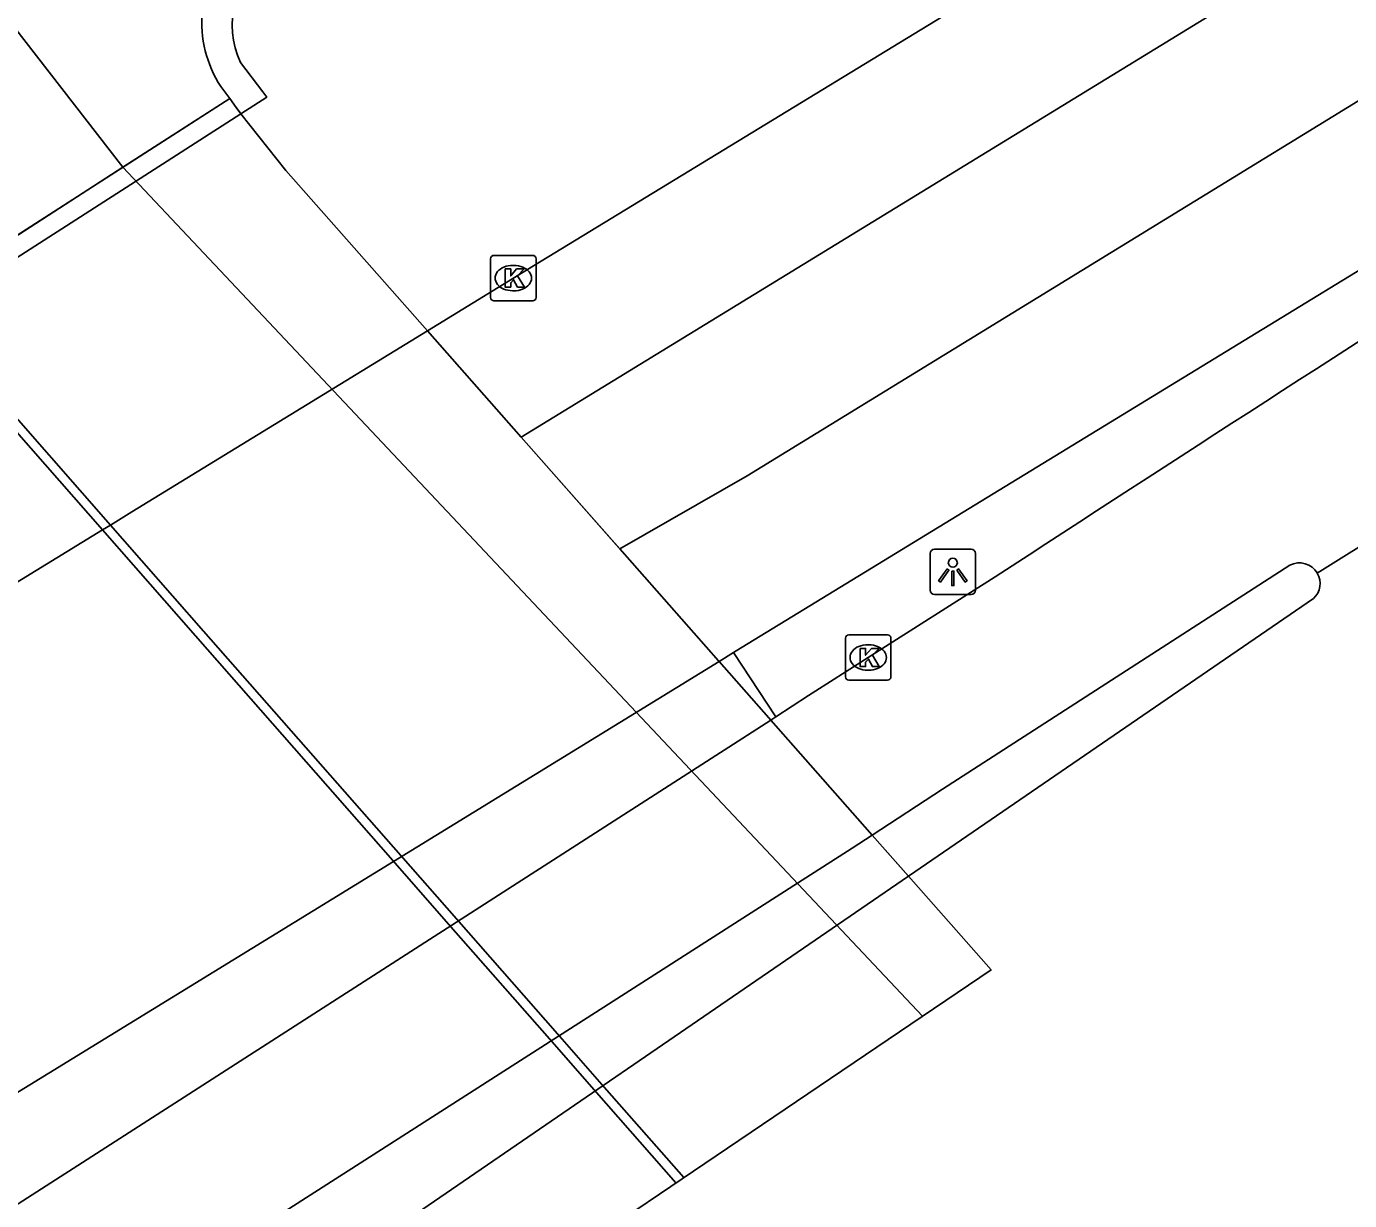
# Model space of a CAD drawing. Extents: x 157466 to 158888, y 383063 to 384677.
# Drawn here: x 157932.11 to 157961.23, y 383199.42 to 383225.27 of the extents above; entities that cross this region are included whole.
import ezdxf

# ---------------------------------------------------------------- set-up
doc = ezdxf.new("R2010")
doc.units = 0
for name, color, linetype in [('IMGEO_Berm_gesloten', 7, 'Continuous'), ('IMGEO_Berm_groen', 7, 'Continuous'), ('IMGEO_Berm_open', 7, 'Continuous'), ('IMGEO_Dek', 7, 'Continuous'), ('IMGEO_Groenvoorziening', 7, 'Continuous'), ('IMGEO_Hek', 7, 'Continuous'), ('IMGEO_Kademuur', 7, 'Continuous'), ('IMGEO_Kolk', 7, 'Continuous'), ('IMGEO_Lichtpunt', 7, 'Continuous'), ('IMGEO_Muur', 7, 'Continuous'), ('IMGEO_OVBaan_gesloten', 7, 'Continuous'), ('IMGEO_Rijbaan_regionaal_gesloten', 7, 'Continuous'), ('IMGEO_Terreindeel_gesloten', 7, 'Continuous'), ('IMGEO_Verkeerseiland_open', 7, 'Continuous'), ('IMGEO_Voetpad_gesloten', 7, 'Continuous')]:
    doc.layers.add(name, color=color, linetype=linetype)

msp = doc.modelspace()

# ---------------------------------------------------------------- linework, layer by layer
at = {"layer": 'IMGEO_Berm_gesloten'}
for points in [[(157947.663, 383211.482), (157948.599, 383210.069)], [(157948.487, 383209.997), (157948.445, 383210.044), (157947.348, 383211.289)], [(157951.518, 383206.559), (157950.719, 383207.465)]]:
    msp.add_lwpolyline(points, dxfattribs=at)
at = {"layer": 'IMGEO_Berm_groen'}
msp.add_lwpolyline([(157940.93, 383218.569), (157937.817, 383222.1), (157936.823, 383223.346)], dxfattribs=at)
at = {"layer": 'IMGEO_Berm_open'}
msp.add_lwpolyline([(157948.487, 383209.997), (157948.445, 383210.044), (157947.348, 383211.289)], dxfattribs=at)
at = {"layer": 'IMGEO_Dek'}
msp.add_lwpolyline([(157938.216, 383194.271), (157953.334, 383204.497), (157951.518, 383206.559), (157950.719, 383207.465), (157950.668, 383207.523), (157948.487, 383209.997), (157948.445, 383210.044), (157947.348, 383211.289), (157947.337, 383211.301), (157942.994, 383216.227), (157940.93, 383218.569), (157937.817, 383222.1), (157936.823, 383223.346), (157936.724, 383223.485), (157936.583, 383223.683), (157905.336, 383203.578), (157905.373, 383203.535), (157905.33, 383203.507), (157905.446, 383203.36), (157905.527, 383203.256), (157905.537, 383203.242), (157906.475, 383201.999), (157909.061, 383199.03)], dxfattribs=at)
at = {"layer": 'IMGEO_Groenvoorziening'}
msp.add_lwpolyline([(157951.825, 383203.476), (157934.23, 383222.168), (157922.645, 383237.116), (157912.27, 383250), (157885.528, 383284.108)], dxfattribs=at)
at = {"layer": 'IMGEO_Hek'}
for points in [[(157936.583, 383223.683), (157934.23, 383222.168)], [(157934.23, 383222.168), (157929.638, 383219.203)]]:
    msp.add_lwpolyline(points, dxfattribs=at)
at = {"layer": 'IMGEO_Kademuur'}
for points in [[(157946.572, 383199.923), (157944.771, 383201.973), (157943.791, 383203.089), (157941.569, 383205.619), (157940.343, 383207.015), (157936.001, 383211.958), (157933.952, 383214.291), (157929.895, 383218.911), (157929.821, 383218.994), (157929.638, 383219.203), (157928.633, 383220.347), (157928.992, 383220.675), (157928.857, 383220.816)], [(157928.485, 383220.483), (157928.353, 383220.362), (157929.467, 383219.093), (157929.65, 383218.885), (157929.724, 383218.801), (157933.777, 383214.184), (157935.826, 383211.851), (157940.166, 383206.907), (157941.395, 383205.507), (157943.617, 383202.977), (157944.601, 383201.856), (157946.4, 383199.807)]]:
    msp.add_lwpolyline(points, dxfattribs=at)
at = {"layer": 'IMGEO_Kolk'}
for p, q in [((157942.32, 383219.303), (157942.32, 383220.155)), ((157942.395, 383220.229), (157943.247, 383220.229)), ((157943.321, 383220.155), (157943.321, 383219.303)), ((157942.808, 383220.009), (157942.833, 383220.009)), ((157942.831, 383219.449), (157942.806, 383219.449)), ((157943.247, 383219.229), (157942.395, 383219.229)), ((157950.131, 383210.95), (157950.131, 383211.802)), ((157950.206, 383211.876), (157951.058, 383211.876)), ((157951.132, 383211.802), (157951.132, 383210.95)), ((157950.619, 383211.656), (157950.644, 383211.656)), ((157951.058, 383210.876), (157950.206, 383210.876)), ((157950.642, 383211.096), (157950.617, 383211.096))]:
    msp.add_line(p, q, dxfattribs=at)
for points in [[(157942.32, 383219.303), (157942.32, 383220.155)], [(157942.395, 383220.229), (157943.247, 383220.229)], [(157943.321, 383220.155), (157943.321, 383219.303)], [(157942.641, 383219.929), (157942.764, 383219.929), (157942.764, 383219.778), (157942.894, 383219.929), (157943.058, 383219.929), (157942.912, 383219.778), (157943.065, 383219.529), (157942.913, 383219.529), (157942.828, 383219.693), (157942.764, 383219.626), (157942.764, 383219.529), (157942.641, 383219.529), (157942.641, 383219.929)], [(157943.247, 383219.229), (157942.395, 383219.229)], [(157950.131, 383210.95), (157950.131, 383211.802)], [(157950.206, 383211.876), (157951.058, 383211.876)], [(157951.132, 383211.802), (157951.132, 383210.95)], [(157950.452, 383211.576), (157950.575, 383211.576), (157950.575, 383211.425), (157950.705, 383211.576), (157950.869, 383211.576), (157950.723, 383211.425), (157950.876, 383211.176), (157950.724, 383211.176), (157950.639, 383211.34), (157950.575, 383211.273), (157950.575, 383211.176), (157950.452, 383211.176), (157950.452, 383211.576)], [(157951.058, 383210.876), (157950.206, 383210.876)]]:
    msp.add_lwpolyline(points, dxfattribs=at)
for centre, start, end in [((157942.397, 383220.153), 91.552, 178.448), ((157942.397, 383220.153), 91.552, 178.448), ((157943.245, 383220.153), 1.552, 88.448), ((157943.245, 383220.153), 1.552, 88.448), ((157942.397, 383219.305), 181.552, 268.448), ((157942.397, 383219.305), 181.552, 268.448), ((157943.245, 383219.305), 271.552, 358.448), ((157943.245, 383219.305), 271.552, 358.448), ((157950.208, 383211.8), 91.552, 178.448), ((157950.208, 383211.8), 91.552, 178.448), ((157951.056, 383211.8), 1.552, 88.448), ((157951.056, 383211.8), 1.552, 88.448), ((157950.208, 383210.952), 181.552, 268.448), ((157950.208, 383210.952), 181.552, 268.448), ((157951.056, 383210.952), 271.552, 358.448), ((157951.056, 383210.952), 271.552, 358.448)]:
    msp.add_arc(centre, 0.0765, start, end, dxfattribs=at)
for centre, major_axis, ratio, start_param, end_param in [((157942.807, 383219.729), (-0.387, 0.002), 0.722429, 4.712389, 7.853982), ((157942.832, 383219.729), (-0.39, 0.002), 0.717154, 1.570796, 4.712389), ((157950.618, 383211.376), (-0.387, 0.002), 0.722429, 4.712389, 7.853982), ((157950.643, 383211.376), (-0.39, 0.002), 0.717154, 1.570796, 4.712389)]:
    msp.add_ellipse(centre, major_axis=major_axis, ratio=ratio, start_param=start_param, end_param=end_param, dxfattribs=at)
at = {"layer": 'IMGEO_Lichtpunt'}
for p, q in [((157952.897, 383213.758), (157952.089, 383213.758)), ((157952.897, 383213.758), (157952.089, 383213.758)), ((157951.995, 383213.663), (157951.995, 383212.856)), ((157951.995, 383213.663), (157951.995, 383212.856)), ((157952.991, 383212.856), (157952.991, 383213.663)), ((157952.991, 383212.856), (157952.991, 383213.663)), ((157952.089, 383212.762), (157952.897, 383212.762)), ((157952.089, 383212.762), (157952.897, 383212.762))]:
    msp.add_line(p, q, dxfattribs=at)
for points in [[(157952.369, 383213.327), (157952.408, 383213.299), (157952.22, 383213.037), (157952.182, 383213.064), (157952.369, 383213.327)], [(157952.471, 383213.279), (157952.518, 383213.279), (157952.518, 383212.957), (157952.471, 383212.957), (157952.471, 383213.279)], [(157952.581, 383213.299), (157952.619, 383213.326), (157952.806, 383213.064), (157952.767, 383213.036), (157952.581, 383213.299)]]:
    msp.add_lwpolyline(points, dxfattribs=at)
msp.add_circle((157952.494, 383213.461), 0.0994, dxfattribs=at)
for centre, start, end in [((157952.089, 383213.663), 90, 180), ((157952.089, 383213.663), 90, 180), ((157952.897, 383213.663), 0, 90), ((157952.897, 383213.663), 0, 90), ((157952.089, 383212.856), 180, 270), ((157952.089, 383212.856), 180, 270), ((157952.897, 383212.856), 270, 0), ((157952.897, 383212.856), 270, 360)]:
    msp.add_arc(centre, 0.0946, start, end, dxfattribs=at)
at = {"layer": 'IMGEO_Muur'}
for points in [[(157936.816, 383224.477), (157937.307, 383223.827), (157937.394, 383223.713), (157936.823, 383223.346)], [(157936.823, 383223.346), (157936.815, 383223.357), (157936.724, 383223.485), (157936.583, 383223.683), (157936.581, 383223.686)]]:
    msp.add_lwpolyline(points, dxfattribs=at)
for centre, radius, start, end in [((157938.532, 383225.355), 2.568, 126.1409, 181.9235), ((157938.611, 383225.313), 1.98, 127.2659, 204.9638), ((157938.526, 383225.354), 2.562, 181.9056, 220.6199)]:
    msp.add_arc(centre, radius, start, end, dxfattribs=at)
at = {"layer": 'IMGEO_OVBaan_gesloten'}
for points in [[(158071.777, 383284.192), (158057.477, 383274.715), (158040.808, 383263.504), (158024.37, 383252.567), (158015.679, 383246.898), (158010.577, 383243.644), (158006.672, 383241.272), (157986.099, 383229.222), (157960.516, 383213.232)], [(157948.599, 383210.069), (157949.32, 383210.537), (157950.632, 383211.376), (157953.428, 383213.15)], [(157950.719, 383207.465), (157952.268, 383208.476), (157959.909, 383213.405)], [(157960.431, 383212.671), (157951.518, 383206.559)], [(157917.092, 383189.809), (157927.849, 383196.73), (157948.487, 383209.997)], [(157948.487, 383209.997), (157948.599, 383210.069)], [(157950.719, 383207.465), (157950.668, 383207.523), (157948.487, 383209.997)], [(157950.719, 383207.465), (157950.668, 383207.523), (157948.487, 383209.997)], [(157950.719, 383207.465), (157950.277, 383207.177), (157936.779, 383198.531), (157919.96, 383187.699), (157919.306, 383187.267)], [(157951.518, 383206.559), (157938.89, 383197.899), (157920.812, 383185.539)], [(157951.518, 383206.559), (157953.334, 383204.497)]]:
    msp.add_lwpolyline(points, dxfattribs=at)
for centre, radius, start, end in [((158701.425, 382067.253), 1368.422, 122.540765, 123.134924), ((157960.123, 383213.003), 0.455, 30.1669, 118.0171), ((157960.123, 383213.005), 0.454, 312.7088, 30.0599)]:
    msp.add_arc(centre, radius, start, end, dxfattribs=at)
at = {"layer": 'IMGEO_Rijbaan_regionaal_gesloten'}
for points in [[(158067.24, 383291.002), (158056.408, 383283.731), (158048.41, 383278.363), (158036.032, 383269.924), (158018.968, 383258.628), (158012.79, 383254.538), (158009.323, 383252.403), (158005.424, 383250.002), (158002.397, 383248.138), (157999.07, 383246.158), (157995.566, 383244.074), (157988.641, 383240.115), (157981.818, 383236.043), (157974.996, 383231.971), (157971.258, 383229.676), (157947.966, 383215.372), (157945.166, 383213.764)], [(157988.989, 383244.237), (157964.449, 383229.381), (157942.994, 383216.227)], [(157986.186, 383242.834), (157964.062, 383232.389), (157962.02, 383231.357), (157960.493, 383230.51), (157943.262, 383219.999), (157940.93, 383218.569)], [(157947.663, 383211.482), (157947.726, 383211.521), (157974.423, 383227.841), (157979.74, 383231.092)], [(157909.061, 383199.03), (157910.695, 383200.033), (157911.294, 383200.4), (157916.165, 383203.386), (157916.378, 383203.517), (157916.55, 383203.622), (157933.777, 383214.184), (157933.952, 383214.291), (157934.424, 383214.581), (157940.93, 383218.569)], [(157947.348, 383211.289), (157947.337, 383211.301), (157942.994, 383216.227), (157940.93, 383218.569)], [(157942.994, 383216.227), (157940.93, 383218.569)], [(157945.166, 383213.764), (157942.994, 383216.227)], [(157947.348, 383211.289), (157947.337, 383211.301), (157945.166, 383213.764)], [(157947.348, 383211.289), (157947.663, 383211.482)], [(157947.348, 383211.289), (157915.652, 383191.82)]]:
    msp.add_lwpolyline(points, dxfattribs=at)
at = {"layer": 'IMGEO_Terreindeel_gesloten'}
msp.add_lwpolyline([(157936.823, 383223.346), (157936.724, 383223.485), (157936.583, 383223.683), (157905.336, 383203.578), (157905.373, 383203.535), (157905.33, 383203.507), (157905.446, 383203.36), (157905.527, 383203.256), (157905.537, 383203.242)], dxfattribs=at)
at = {"layer": 'IMGEO_Verkeerseiland_open'}
msp.add_lwpolyline([(157951.518, 383206.559), (157951.512, 383206.565), (157950.719, 383207.465)], dxfattribs=at)
at = {"layer": 'IMGEO_Voetpad_gesloten'}
for points in [[(157905.537, 383203.242), (157905.568, 383203.262), (157936.823, 383223.346)], [(157940.93, 383218.569), (157937.817, 383222.1), (157936.823, 383223.346)]]:
    msp.add_lwpolyline(points, dxfattribs=at)

doc.saveas('drawing.dxf')
